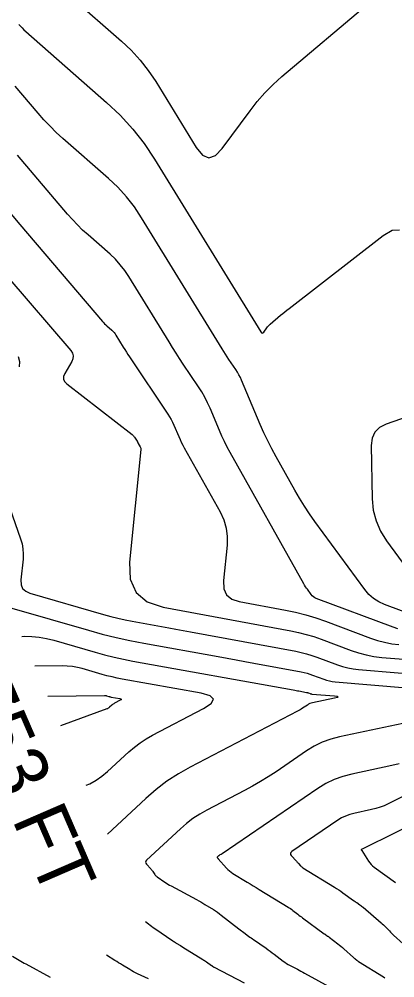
# Model space of a CAD drawing. Extents: x 1354696 to 1366163, y 660729 to 670380.
# Drawn here: x 1361756.8 to 1361798, y 664869.3 to 664974.5 of the extents above; entities that cross this region are included whole.
import ezdxf

# ---------------------------------------------------------------- set-up
doc = ezdxf.new("R2010")
doc.units = 0
doc.layers.add('R_Contour Annot', color=7, linetype='Continuous')
doc.layers.add('R_Contours', color=7, linetype='Continuous')

msp = doc.modelspace()

# ---------------------------------------------------------------- linework, layer by layer
at = {"layer": 'R_Contours'}
for points in [[(1361762.53, 664976.92), (1361768.06, 664972.06), (1361769.12, 664971.06), (1361770.1, 664969.98), (1361771, 664968.83), (1361771.81, 664967.62), (1361776.26, 664960.39), (1361776.94, 664959.56), (1361777.65, 664959.27), (1361778.38, 664959.5), (1361779.12, 664960.28), (1361782.16, 664964.43), (1361782.94, 664965.44), (1361783.79, 664966.4), (1361784.68, 664967.31), (1361785.64, 664968.17), (1361795.18, 664976.22)], [(1361756.81, 664973.89), (1361756.98, 664973.69), (1361757.17, 664973.5), (1361757.36, 664973.31), (1361757.56, 664973.13), (1361766.43, 664965.34), (1361767.92, 664963.93), (1361769.29, 664962.42), (1361770.54, 664960.82), (1361771.68, 664959.12), (1361783.34, 664940.16), (1361783.41, 664940.07), (1361783.49, 664940.04), (1361783.57, 664940.06), (1361783.66, 664940.15), (1361784, 664940.61), (1361784.08, 664940.72), (1361784.18, 664940.83), (1361784.28, 664940.93), (1361784.38, 664941.03), (1361785.52, 664941.99), (1361785.75, 664942.18), (1361785.98, 664942.37), (1361786.21, 664942.55), (1361786.45, 664942.74), (1361796.77, 664950.76), (1361797.76, 664951.33), (1361798.55, 664951.35)], [(1361800.33, 664909), (1361796.92, 664910.28), (1361796.29, 664910.57), (1361795.71, 664910.94), (1361795.2, 664911.39), (1361794.75, 664911.92), (1361789.28, 664919.37), (1361788.69, 664920.21), (1361788.12, 664921.06), (1361787.58, 664921.93), (1361787.07, 664922.82), (1361785.02, 664926.46), (1361784.55, 664927.33), (1361784.1, 664928.21), (1361783.68, 664929.11), (1361783.28, 664930.01), (1361781.24, 664934.86), (1361781.1, 664935.17), (1361780.95, 664935.47), (1361780.78, 664935.76), (1361780.6, 664936.04), (1361779.85, 664937.16), (1361779.66, 664937.45), (1361779.48, 664937.73), (1361779.29, 664938.01), (1361779.12, 664938.3), (1361770.27, 664952.68), (1361769.48, 664953.87), (1361768.61, 664954.98), (1361767.65, 664956.03), (1361766.62, 664957.01), (1361761.63, 664961.39), (1361760.91, 664962.04), (1361760.22, 664962.72), (1361759.55, 664963.43), (1361758.91, 664964.16), (1361756.38, 664967.12)], [(1361798.37, 664907.62), (1361797.85, 664907.8), (1361789.42, 664910.95), (1361789.26, 664911.02), (1361789.11, 664911.12), (1361788.98, 664911.23), (1361788.87, 664911.36), (1361788.45, 664911.94), (1361788.35, 664912.08), (1361788.25, 664912.23), (1361788.15, 664912.38), (1361788.06, 664912.54), (1361779.98, 664926.96), (1361779.66, 664927.54), (1361779.36, 664928.14), (1361779.08, 664928.74), (1361778.81, 664929.35), (1361777.77, 664931.81), (1361777.5, 664932.41), (1361777.2, 664933), (1361776.87, 664933.58), (1361776.51, 664934.14), (1361774.84, 664936.64), (1361774.44, 664937.24), (1361774.05, 664937.85), (1361773.66, 664938.46), (1361773.28, 664939.07), (1361768.86, 664946.25), (1361768.42, 664946.91), (1361767.93, 664947.54), (1361767.39, 664948.13), (1361766.81, 664948.68), (1361764.39, 664950.8), (1361763.8, 664951.34), (1361763.23, 664951.9), (1361762.67, 664952.49), (1361762.14, 664953.09), (1361756.64, 664959.54)], [(1361755.38, 664953.79), (1361756.91, 664951.95), (1361765.97, 664941.32), (1361766.09, 664941.19), (1361766.21, 664941.06), (1361766.34, 664940.94), (1361766.47, 664940.82), (1361767, 664940.35), (1361767.13, 664940.23), (1361767.25, 664940.1), (1361767.36, 664939.96), (1361767.45, 664939.81), (1361768.26, 664938.5), (1361768.43, 664938.23), (1361768.6, 664937.96), (1361768.77, 664937.69), (1361768.95, 664937.43), (1361773.15, 664931.16), (1361773.34, 664930.87), (1361773.51, 664930.57), (1361773.66, 664930.26), (1361773.8, 664929.95), (1361774.34, 664928.69), (1361774.48, 664928.37), (1361774.62, 664928.06), (1361774.78, 664927.76), (1361774.94, 664927.45), (1361778.88, 664920.43), (1361779.29, 664919.56), (1361779.55, 664918.66), (1361779.67, 664917.73), (1361779.64, 664916.78), (1361779.25, 664912.89), (1361779.29, 664912.01), (1361779.59, 664911.34), (1361780.15, 664910.86), (1361780.98, 664910.59), (1361786.04, 664909.65), (1361787.16, 664909.42), (1361788.27, 664909.13), (1361789.36, 664908.81), (1361790.44, 664908.43), (1361795.36, 664906.59), (1361796.13, 664906.33), (1361796.9, 664906.13), (1361797.7, 664905.98), (1361798.5, 664905.88)], [(1361755.61, 664946.19), (1361762.49, 664938.13), (1361762.68, 664937.84), (1361762.76, 664937.54), (1361762.73, 664937.23), (1361762.6, 664936.91), (1361761.84, 664935.6), (1361761.71, 664935.29), (1361761.7, 664935), (1361761.81, 664934.73), (1361762.05, 664934.49), (1361769.22, 664928.91), (1361769.3, 664928.85), (1361769.37, 664928.78), (1361769.43, 664928.71), (1361769.49, 664928.63), (1361769.79, 664928.17), (1361769.81, 664928.15), (1361769.82, 664928.14), (1361769.83, 664928.12), (1361769.83, 664928.1), (1361769.87, 664928.02), (1361769.87, 664928), (1361769.88, 664927.99), (1361769.89, 664927.97), (1361769.9, 664927.95), (1361770.11, 664927.57), (1361770.15, 664927.5), (1361770.17, 664927.43), (1361770.18, 664927.35), (1361770.18, 664927.27), (1361768.94, 664914.92), (1361769.02, 664913.05), (1361769.66, 664911.6), (1361770.87, 664910.58), (1361772.64, 664909.99), (1361786.62, 664907.4), (1361787.47, 664907.22), (1361788.32, 664907), (1361789.15, 664906.75), (1361789.97, 664906.47), (1361793.24, 664905.24), (1361794.06, 664904.97), (1361794.9, 664904.75), (1361795.75, 664904.59), (1361796.61, 664904.48), (1361802.28, 664904.01)], [(1361756.74, 664937.47), (1361756.89, 664936.92), (1361756.84, 664936.34)], [(1361801.17, 664931.46), (1361797.09, 664930.04), (1361796.36, 664929.68), (1361795.85, 664929.17), (1361795.55, 664928.51), (1361795.46, 664927.7), (1361795.57, 664921.85), (1361795.68, 664920.61), (1361795.98, 664919.44), (1361796.46, 664918.32), (1361797.12, 664917.27), (1361801.98, 664910.65)], [(1361754.62, 664924.19), (1361756.99, 664917.46), (1361757.15, 664916.92), (1361757.25, 664916.37), (1361757.29, 664915.81), (1361757.26, 664915.25), (1361757.03, 664912.97), (1361757.05, 664912.45), (1361757.22, 664912.04), (1361757.55, 664911.72), (1361758.02, 664911.51), (1361766.1, 664909.18), (1361766.88, 664908.96), (1361767.67, 664908.77), (1361768.46, 664908.6), (1361769.25, 664908.44), (1361772.44, 664907.87), (1361773.24, 664907.73), (1361774.03, 664907.58), (1361774.83, 664907.43), (1361775.63, 664907.29), (1361787.2, 664905.14), (1361787.78, 664905.02), (1361788.36, 664904.87), (1361788.93, 664904.7), (1361789.5, 664904.5), (1361791.74, 664903.66), (1361792.31, 664903.47), (1361792.88, 664903.32), (1361793.46, 664903.21), (1361794.06, 664903.14), (1361802.76, 664902.41)], [(1361756.04, 664909.88), (1361764.43, 664907.46), (1361765.94, 664907.04), (1361767.46, 664906.66), (1361768.99, 664906.33), (1361770.52, 664906.03), (1361778.68, 664904.57), (1361779.65, 664904.39), (1361780.63, 664904.21), (1361781.6, 664904.03), (1361782.57, 664903.85), (1361787.78, 664902.89), (1361788.1, 664902.82), (1361788.41, 664902.74), (1361788.72, 664902.65), (1361789.03, 664902.54), (1361790.25, 664902.09), (1361790.55, 664901.98), (1361790.87, 664901.9), (1361791.18, 664901.84), (1361791.5, 664901.8), (1361803.25, 664900.81)], [(1361757.13, 664906.78), (1361757.4, 664906.79), (1361758.22, 664906.77), (1361759.03, 664906.69), (1361759.83, 664906.55), (1361760.63, 664906.35), (1361765.18, 664905.03), (1361766.21, 664904.75), (1361767.24, 664904.5), (1361768.28, 664904.27), (1361769.32, 664904.07), (1361786.91, 664900.9), (1361787.06, 664900.87), (1361787.22, 664900.85), (1361787.37, 664900.82), (1361787.53, 664900.79), (1361788.36, 664900.64), (1361788.41, 664900.63), (1361788.46, 664900.61), (1361788.51, 664900.6), (1361788.56, 664900.58), (1361788.75, 664900.51), (1361788.8, 664900.49), (1361788.85, 664900.48), (1361788.9, 664900.47), (1361788.95, 664900.46), (1361791.41, 664900.26), (1361791.73, 664900.21), (1361791.84, 664900.16), (1361791.74, 664900.09), (1361791.43, 664900.01), (1361789.03, 664899.5), (1361788.87, 664899.46), (1361788.72, 664899.41), (1361788.58, 664899.34), (1361788.45, 664899.25), (1361787.92, 664898.89), (1361787.78, 664898.8), (1361787.65, 664898.72), (1361787.51, 664898.64), (1361787.37, 664898.56), (1361775.61, 664892.44), (1361774.3, 664891.7), (1361773.05, 664890.89), (1361771.86, 664889.98), (1361770.73, 664889), (1361766.53, 664885.1)], [(1361764.2, 664890.46), (1361764.59, 664890.62), (1361765.28, 664891), (1361765.92, 664891.44), (1361766.53, 664891.95), (1361768.87, 664894.12), (1361769.47, 664894.64), (1361770.1, 664895.12), (1361770.76, 664895.55), (1361771.45, 664895.94), (1361777.05, 664898.86), (1361777.91, 664899.42), (1361778.15, 664899.89), (1361777.78, 664900.26), (1361776.79, 664900.54), (1361768.12, 664902.1), (1361767.57, 664902.21), (1361767.02, 664902.33), (1361766.47, 664902.46), (1361765.93, 664902.61), (1361763.76, 664903.24), (1361763.22, 664903.37), (1361762.67, 664903.47), (1361762.11, 664903.52), (1361761.55, 664903.54), (1361758.56, 664903.5)], [(1361759.98, 664900.22), (1361766.19, 664900.29), (1361766.25, 664900.29), (1361766.31, 664900.29), (1361766.37, 664900.28), (1361766.43, 664900.26), (1361766.68, 664900.19), (1361766.74, 664900.17), (1361766.8, 664900.16), (1361766.86, 664900.15), (1361766.92, 664900.13), (1361767.89, 664899.96), (1361768, 664899.93), (1361768.04, 664899.89), (1361768.02, 664899.83), (1361767.92, 664899.77), (1361767.29, 664899.45), (1361767.22, 664899.4), (1361767.14, 664899.35), (1361767.07, 664899.3), (1361767.01, 664899.24), (1361766.74, 664899), (1361766.68, 664898.94), (1361766.6, 664898.89), (1361766.53, 664898.85), (1361766.45, 664898.82), (1361761.38, 664896.97)], [(1361801.7, 664897.81), (1361791.98, 664895.76), (1361791.02, 664895.51), (1361790.09, 664895.17), (1361789.19, 664894.73), (1361788.34, 664894.21), (1361785.01, 664891.94), (1361784.16, 664891.38), (1361783.31, 664890.85), (1361782.44, 664890.35), (1361781.55, 664889.87), (1361777.42, 664887.72), (1361776.64, 664887.28), (1361775.9, 664886.8), (1361775.2, 664886.26), (1361774.52, 664885.68), (1361770.81, 664882.23), (1361770.73, 664882.13), (1361770.7, 664882.02), (1361770.72, 664881.91), (1361770.79, 664881.81), (1361771.27, 664881.28), (1361771.33, 664881.21), (1361771.39, 664881.14), (1361771.45, 664881.06), (1361771.5, 664880.99), (1361771.71, 664880.68), (1361771.76, 664880.6), (1361771.82, 664880.53), (1361771.89, 664880.47), (1361771.96, 664880.41), (1361772.81, 664879.83), (1361772.98, 664879.72), (1361773.15, 664879.61), (1361773.33, 664879.51), (1361773.51, 664879.41), (1361776.29, 664877.91), (1361776.53, 664877.78), (1361776.76, 664877.65), (1361776.99, 664877.51), (1361777.22, 664877.37), (1361778.14, 664876.82), (1361778.36, 664876.68), (1361778.58, 664876.53), (1361778.8, 664876.37), (1361779.01, 664876.21), (1361780.94, 664874.71), (1361781.07, 664874.6), (1361781.21, 664874.5), (1361781.34, 664874.4), (1361781.47, 664874.3), (1361782.01, 664873.91), (1361782.14, 664873.81), (1361782.28, 664873.72), (1361782.42, 664873.62), (1361782.55, 664873.52), (1361783.92, 664872.58), (1361784.14, 664872.41), (1361784.37, 664872.25), (1361784.59, 664872.09), (1361784.82, 664871.92), (1361785.79, 664871.17), (1361785.97, 664871.04), (1361786.16, 664870.91), (1361786.35, 664870.8), (1361786.55, 664870.69), (1361787.35, 664870.28), (1361787.55, 664870.17), (1361787.75, 664870.07), (1361787.95, 664869.96), (1361788.15, 664869.86), (1361791.22, 664868.18)], [(1361798.51, 664892.8), (1361797.72, 664892.61), (1361793.31, 664891.68), (1361792.33, 664891.42), (1361791.38, 664891.08), (1361790.48, 664890.64), (1361789.61, 664890.11), (1361779.1, 664882.94), (1361779.06, 664882.92), (1361779.03, 664882.89), (1361778.99, 664882.87), (1361778.95, 664882.85), (1361778.79, 664882.77), (1361778.76, 664882.75), (1361778.74, 664882.73), (1361778.71, 664882.71), (1361778.68, 664882.69), (1361778.56, 664882.58), (1361778.55, 664882.56), (1361778.54, 664882.55), (1361778.55, 664882.53), (1361778.56, 664882.51), (1361778.62, 664882.45), (1361778.63, 664882.43), (1361778.65, 664882.41), (1361778.66, 664882.4), (1361778.68, 664882.38), (1361779.57, 664881.37), (1361779.73, 664881.21), (1361779.9, 664881.05), (1361780.09, 664880.91), (1361780.28, 664880.78), (1361781.84, 664879.83), (1361782.17, 664879.63), (1361782.5, 664879.43), (1361782.83, 664879.23), (1361783.15, 664879.03), (1361786.33, 664877.1), (1361786.47, 664877.01), (1361786.61, 664876.92), (1361786.74, 664876.82), (1361786.87, 664876.72), (1361787.4, 664876.31), (1361787.53, 664876.21), (1361787.66, 664876.11), (1361787.79, 664876.01), (1361787.92, 664875.91), (1361790.31, 664874.17), (1361790.35, 664874.14), (1361790.39, 664874.11), (1361790.44, 664874.07), (1361790.48, 664874.04), (1361790.66, 664873.92), (1361790.71, 664873.89), (1361790.75, 664873.85), (1361790.8, 664873.82), (1361790.84, 664873.79), (1361791.78, 664873.07), (1361791.96, 664872.93), (1361792.12, 664872.8), (1361792.29, 664872.66), (1361792.45, 664872.51), (1361793.5, 664871.56), (1361793.55, 664871.52), (1361793.59, 664871.48), (1361793.64, 664871.45), (1361793.68, 664871.41), (1361793.87, 664871.27), (1361793.91, 664871.24), (1361793.96, 664871.21), (1361794.01, 664871.17), (1361794.06, 664871.14), (1361796.79, 664869.43), (1361796.96, 664869.32)], [(1361803.95, 664891.7), (1361797.33, 664888.42), (1361796.89, 664888.21), (1361796.43, 664888.04), (1361795.97, 664887.89), (1361795.49, 664887.78), (1361793.56, 664887.37), (1361793.09, 664887.25), (1361792.64, 664887.08), (1361792.2, 664886.87), (1361791.79, 664886.62), (1361786.74, 664883.18), (1361786.63, 664883.08), (1361786.59, 664882.97), (1361786.61, 664882.86), (1361786.69, 664882.74), (1361787.24, 664882.13), (1361787.3, 664882.06), (1361787.35, 664882), (1361787.41, 664881.93), (1361787.47, 664881.87), (1361787.7, 664881.61), (1361787.76, 664881.55), (1361787.83, 664881.49), (1361787.9, 664881.43), (1361787.97, 664881.39), (1361791.43, 664879.27), (1361791.66, 664879.13), (1361791.89, 664878.98), (1361792.12, 664878.82), (1361792.34, 664878.67), (1361793.5, 664877.83), (1361793.59, 664877.77), (1361793.68, 664877.71), (1361793.77, 664877.64), (1361793.86, 664877.58), (1361794.22, 664877.33), (1361794.3, 664877.27), (1361794.39, 664877.2), (1361794.48, 664877.13), (1361794.56, 664877.07), (1361796.55, 664875.37), (1361796.67, 664875.26), (1361796.79, 664875.16), (1361796.9, 664875.05), (1361797.01, 664874.93), (1361797.45, 664874.47), (1361797.57, 664874.35), (1361797.68, 664874.24), (1361797.79, 664874.13), (1361797.91, 664874.02), (1361798.96, 664873.08)], [(1361805.91, 664889.12), (1361794.37, 664883.4), (1361794.36, 664883.4), (1361794.36, 664883.39), (1361794.36, 664883.39), (1361794.36, 664883.38), (1361794.38, 664883.34), (1361794.39, 664883.33), (1361794.4, 664883.32), (1361794.4, 664883.32), (1361794.41, 664883.31), (1361795.15, 664882.14), (1361795.29, 664881.95), (1361795.44, 664881.77), (1361795.61, 664881.61), (1361795.79, 664881.47), (1361798.12, 664879.79)], [(1361770.68, 664875.5), (1361771.02, 664875.25), (1361771.19, 664875.12), (1361771.36, 664875), (1361771.54, 664874.87), (1361771.72, 664874.75), (1361773.7, 664873.38), (1361773.79, 664873.32), (1361773.88, 664873.27), (1361773.97, 664873.21), (1361774.06, 664873.15), (1361774.52, 664872.87), (1361774.79, 664872.7), (1361776.98, 664871.35), (1361777.08, 664871.28), (1361777.18, 664871.22), (1361777.29, 664871.15), (1361777.39, 664871.08), (1361777.95, 664870.69), (1361777.97, 664870.67), (1361777.99, 664870.66), (1361778.02, 664870.64), (1361778.04, 664870.62), (1361778.14, 664870.55), (1361778.16, 664870.53), (1361778.18, 664870.52), (1361778.21, 664870.5), (1361778.24, 664870.49), (1361781.52, 664868.8)], [(1361756.11, 664871.71), (1361756.84, 664871.28), (1361757.02, 664871.17), (1361757.21, 664871.06), (1361757.39, 664870.96), (1361757.58, 664870.86), (1361760.22, 664869.41), (1361760.24, 664869.4)], [(1361771.01, 664869.21), (1361769.82, 664869.77), (1361769.6, 664869.87), (1361769.39, 664869.99), (1361769.18, 664870.1), (1361768.97, 664870.23), (1361768.16, 664870.73), (1361767.95, 664870.86), (1361767.75, 664870.98), (1361767.54, 664871.11), (1361767.34, 664871.24), (1361766.4, 664871.82)]]:
    msp.add_lwpolyline(points, dxfattribs=at)

# ---------------------------------------------------------------- texts
at = {"layer": 'R_Contour Annot'}
msp.add_text('753 FT', height=6, rotation=293.4124, dxfattribs=at).set_placement((1361749.81, 664901.06))

doc.saveas('drawing.dxf')
